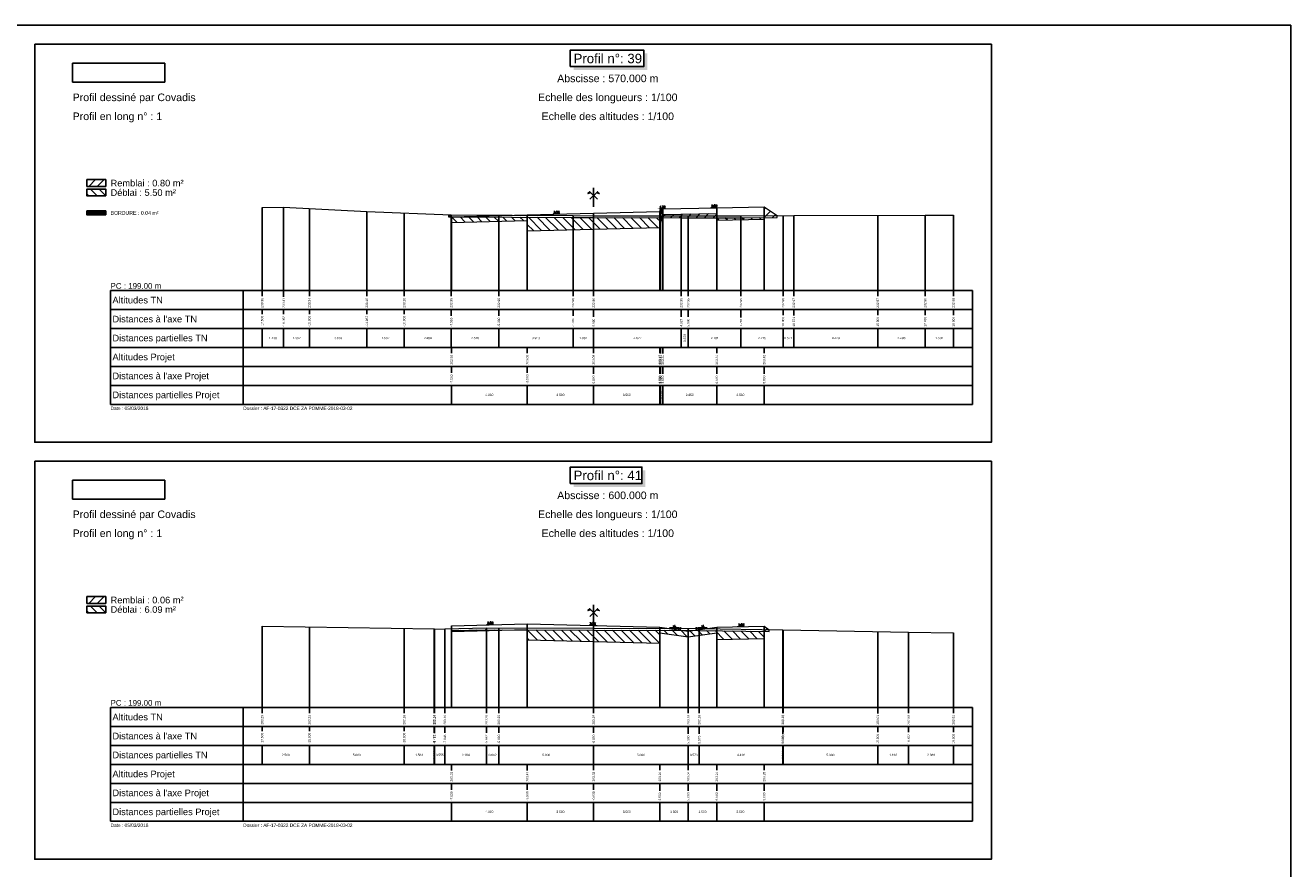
# Model space of a CAD drawing. Extents: x 1616800 to 1632437, y 2248456 to 2251974.
# Tile 388 of 399: x 1628175 to 1628843, y 2250229 to 2250674. Entities that reach past the tile are written whole.
import ezdxf
from ezdxf.enums import TextEntityAlignment as Align

# ---------------------------------------------------------------- set-up
doc = ezdxf.new("R2010")
doc.units = 0
doc.header["$LTSCALE"] = 2
doc.header["$PDMODE"] = 3
doc.header["$PDSIZE"] = 0.2
doc.layers.get('0').update_dxf_attribs({"linetype": 'CONTINUOUS'})
doc.layers.get('Defpoints').update_dxf_attribs({"linetype": 'CONTINUOUS'})
for name, color, linetype in [('Covadis - Logo - Texte noir sur fond blanc', 7, 'CONTINUOUS'), ('X-PAP-PL_PT_1_Basse', 7, 'CONTINUOUS'), ('X-PAP-PL_PT_1_Bordure_T2', 7, 'CONTINUOUS'), ('X-PAP-PL_PT_1_Construction', 7, 'CONTINUOUS'), ('X-PAP-PL_PT_1_CotationsPentes', 7, 'CONTINUOUS'), ('X-PAP-PL_PT_1_FF', 7, 'CONTINUOUS'), ('X-PAP-PL_PT_1_Hachures', 7, 'CONTINUOUS'), ('X-PAP-PL_PT_1_Logo', 7, 'CONTINUOUS'), ('X-PAP-PL_PT_1_MiseEnPage', 7, 'CONTINUOUS'), ('X-PAP-PL_PT_1_Ombrage', 7, 'CONTINUOUS'), ('X-PAP-PL_PT_1_PR', 7, 'CONTINUOUS'), ('X-PAP-PL_PT_1_Rappel', 7, 'CONTINUOUS'), ('X-PAP-PL_PT_1_Talus', 7, 'CONTINUOUS'), ('X-PAP-PL_PT_1_Textes', 7, 'CONTINUOUS'), ('X-PAP-PL_PT_1_TN', 7, 'CONTINUOUS'), ('X-PAP-PL_PT_1_TN décapé', 7, 'CONTINUOUS')]:
    doc.layers.add(name, color=color, linetype=linetype)
doc.styles.add('Arial', font='ARIALN.TTF')
doc.styles.add('ARIAL-GRAS', font='arial.ttf')
doc.styles.add('COVA_COTATION', font='txt.shx')
doc.dimstyles.new('COVA_FLECHE0', dxfattribs={"dimtxt": 1, "dimasz": 1, "dimexe": 1, "dimexo": 0.625, "dimgap": 0.3, "dimtad": 1, "dimdec": 3, "dimzin": 0, "dimdsep": 46, "dimtxsty": 'COVA_COTATION', "dimblk2": 'NONE', "dimsah": 1, "dimcen": 0.09, "dimse1": 1, "dimse2": 1, "dimclrd": 7, "dimclrt": 7, "dimadec": 0, "dimazin": 0, "dimtfac": 1, "dimtdec": 4, "dimtofl": 0, "dimtmove": 2, "dimatfit": 3, "dimfxl": 1, "dimtolj": 1, "dimtzin": 0, "dimarcsym": 0})
picture_1 = doc.add_image_def('image1.jpg', size_in_pixel=(1430, 294))

# ---------------------------------------------------------------- blocks, each defined once
blk = doc.blocks.new('CovPrTrAxe')
blk.add_line((0, 0), (0, 1))
for points in [[(0.2, 0.4), (-0.2, 0.8), (-0.3, 0.7), (-0.15, 0.75)], [(-0.2, 0.4), (0.2, 0.8), (0.3, 0.7), (0.15, 0.75)]]:
    blk.add_lwpolyline(points)
blk = doc.blocks.new('*D492')
at = {"layer": 'Defpoints', "color": 0, "transparency": 16777216}
for p in [(1628452.43, 2250574.39), (1628456.62, 2250574.79), (1628456.63, 2250574.49)]:
    blk.add_point(p, dxfattribs=at)
at = {"layer": 'X-PAP-PL_PT_1_CotationsPentes', "color": 7, "lineweight": -2, "transparency": 16777216}
blk.add_line((1628453.42, 2250574.71), (1628456.62, 2250574.79), dxfattribs=at)
at = {"layer": 'X-PAP-PL_PT_1_CotationsPentes', "color": 7, "transparency": 16777216}
blk.add_solid([(1628453.42, 2250574.88), (1628453.43, 2250574.55), (1628452.42, 2250574.69)], dxfattribs=at)
at = {"layer": 'X-PAP-PL_PT_1_CotationsPentes', "color": 7, "transparency": 16777216, "insert": (1628455, 2250575.55), "char_height": 1, "attachment_point": 5, "rotation": 1.4321, "style": 'COVA_COTATION'}
blk.add_mtext('\\A1;2.5%', dxfattribs=at)
blk = doc.blocks.new('_None')
blk = doc.blocks.new('*D493')
at = {"layer": 'Defpoints', "color": 0, "transparency": 16777216}
for p in [(1628508.33, 2250577.1), (1628512.51, 2250577.58), (1628512.53, 2250577.28)]:
    blk.add_point(p, dxfattribs=at)
at = {"layer": 'X-PAP-PL_PT_1_CotationsPentes', "color": 7, "lineweight": -2, "transparency": 16777216}
blk.add_line((1628509.32, 2250577.44), (1628512.51, 2250577.58), dxfattribs=at)
at = {"layer": 'X-PAP-PL_PT_1_CotationsPentes', "color": 7, "transparency": 16777216}
blk.add_solid([(1628509.31, 2250577.61), (1628509.32, 2250577.28), (1628508.32, 2250577.4)], dxfattribs=at)
at = {"layer": 'X-PAP-PL_PT_1_CotationsPentes', "color": 7, "transparency": 16777216, "insert": (1628510.88, 2250578.31), "char_height": 1, "attachment_point": 5, "rotation": 2.38594, "style": 'COVA_COTATION'}
blk.add_mtext('\\A1;4.2%', dxfattribs=at)
blk = doc.blocks.new('*D494')
at = {"layer": 'Defpoints', "color": 0, "transparency": 16777216}
for p in [(1628535.76, 2250577.71), (1628539.79, 2250578.09), (1628539.79, 2250577.79)]:
    blk.add_point(p, dxfattribs=at)
at = {"layer": 'X-PAP-PL_PT_1_CotationsPentes', "color": 7, "lineweight": -2, "transparency": 16777216}
blk.add_line((1628536.76, 2250578.03), (1628539.79, 2250578.09), dxfattribs=at)
at = {"layer": 'X-PAP-PL_PT_1_CotationsPentes', "color": 7, "transparency": 16777216}
blk.add_solid([(1628536.75, 2250578.2), (1628536.76, 2250577.86), (1628535.76, 2250578.01)], dxfattribs=at)
at = {"layer": 'X-PAP-PL_PT_1_CotationsPentes', "color": 7, "transparency": 16777216, "insert": (1628538.26, 2250578.86), "char_height": 1, "attachment_point": 5, "rotation": 1.14576, "style": 'COVA_COTATION'}
blk.add_mtext('\\A1;2.0%', dxfattribs=at)
blk = doc.blocks.new('*D498')
at = {"layer": 'Defpoints', "color": 0, "transparency": 16777216}
for p in [(1628417.43, 2250357.66), (1628421.62, 2250358.07), (1628421.63, 2250357.77)]:
    blk.add_point(p, dxfattribs=at)
at = {"layer": 'X-PAP-PL_PT_1_CotationsPentes', "color": 7, "lineweight": -2, "transparency": 16777216}
blk.add_line((1628418.42, 2250357.99), (1628421.62, 2250358.07), dxfattribs=at)
at = {"layer": 'X-PAP-PL_PT_1_CotationsPentes', "color": 7, "transparency": 16777216}
blk.add_solid([(1628418.42, 2250358.15), (1628418.43, 2250357.82), (1628417.42, 2250357.96)], dxfattribs=at)
at = {"layer": 'X-PAP-PL_PT_1_CotationsPentes', "color": 7, "transparency": 16777216, "insert": (1628420, 2250358.83), "char_height": 1, "attachment_point": 5, "rotation": 1.4321, "style": 'COVA_COTATION'}
blk.add_mtext('\\A1;2.5%', dxfattribs=at)
blk = doc.blocks.new('*D499')
at = {"layer": 'Defpoints', "color": 0, "transparency": 16777216}
for p in [(1628472.43, 2250357.39), (1628472.44, 2250357.69), (1628476.63, 2250357.29)]:
    blk.add_point(p, dxfattribs=at)
at = {"layer": 'X-PAP-PL_PT_1_CotationsPentes', "color": 7, "lineweight": -2, "transparency": 16777216}
blk.add_line((1628475.64, 2250357.61), (1628472.44, 2250357.69), dxfattribs=at)
at = {"layer": 'X-PAP-PL_PT_1_CotationsPentes', "color": 7, "transparency": 16777216}
blk.add_solid([(1628475.64, 2250357.78), (1628475.63, 2250357.45), (1628476.63, 2250357.59)], dxfattribs=at)
at = {"layer": 'X-PAP-PL_PT_1_CotationsPentes', "color": 7, "transparency": 16777216, "insert": (1628474.06, 2250358.45), "char_height": 1, "attachment_point": 5, "rotation": 358.5679, "style": 'COVA_COTATION'}
blk.add_mtext('\\A1;2.5%', dxfattribs=at)
blk = doc.blocks.new('*D500')
at = {"layer": 'Defpoints', "color": 0, "transparency": 16777216}
for p in [(1628550.01, 2250356.68), (1628554.04, 2250357.06), (1628554.04, 2250356.76)]:
    blk.add_point(p, dxfattribs=at)
at = {"layer": 'X-PAP-PL_PT_1_CotationsPentes', "color": 7, "lineweight": -2, "transparency": 16777216}
blk.add_line((1628551.01, 2250357), (1628554.04, 2250357.06), dxfattribs=at)
at = {"layer": 'X-PAP-PL_PT_1_CotationsPentes', "color": 7, "transparency": 16777216}
blk.add_solid([(1628551, 2250357.16), (1628551.01, 2250356.83), (1628550.01, 2250356.98)], dxfattribs=at)
at = {"layer": 'X-PAP-PL_PT_1_CotationsPentes', "color": 7, "transparency": 16777216, "insert": (1628552.51, 2250357.83), "char_height": 1, "attachment_point": 5, "rotation": 1.14576, "style": 'COVA_COTATION'}
blk.add_mtext('\\A1;2.0%', dxfattribs=at)
blk = doc.blocks.new('CovLogo')
at = {"layer": 'Covadis - Logo - Texte noir sur fond blanc'}
image = blk.add_image(picture_1, insert=(0, 0), size_in_units=(4.864, 1), dxfattribs=at)

msp = doc.modelspace()

# ---------------------------------------------------------------- hatches: boundary and pattern name
at = {"layer": 'X-PAP-PL_PT_1_Hachures'}
h = msp.add_hatch(dxfattribs=at)
h.set_pattern_fill('ANSI31', color=1, style=0)
h.set_pattern_definition([(45, (1628217.028, 2250589.071), (-2.2451, 2.2451), [])])
h.paths.add_polyline_path([(1628217.028, 2250589.0711), (1628217.028, 2250592.6451), (1628207.028, 2250592.6451), (1628207.028, 2250589.0711)])
h = msp.add_hatch(dxfattribs=at)
h.set_pattern_fill('ANSI31', color=6, angle=90, style=0)
h.set_pattern_definition([(135, (1628217.028, 2250584.071), (-2.2451, -2.2451), [])])
h.paths.add_polyline_path([(1628217.028, 2250584.0711), (1628217.028, 2250587.6499), (1628207.028, 2250587.6499), (1628207.028, 2250584.0711)])
h = msp.add_hatch(dxfattribs=at)
h.set_pattern_fill('_U', scale=0.2, angle=45.000009, style=0, pattern_type=0)
h.set_pattern_definition([(45, (1628217.028, 2250574.0711), (-0.1414214, 0.1414213), [])])
h.paths.add_polyline_path([(1628217.028, 2250574.0711), (1628217.028, 2250576.1407), (1628207.028, 2250576.1407), (1628207.028, 2250574.0711)])
h = msp.add_hatch(dxfattribs=at)
h.set_pattern_fill('ANSI31', color=1, style=0)
h.set_pattern_definition([(45, (1628398.0094, 2250574.078), (-2.245, 2.245), [])])
h.paths.add_polyline_path([(1628398.0094, 2250574.0781), (1628398.0094, 2250573.0781), (1628399.3724, 2250573.0202), (1628399.528, 2250573.0193), (1628399.528, 2250573.0657)])
h = msp.add_hatch(dxfattribs=at)
h.set_pattern_fill('ANSI31', color=6, angle=90, style=0)
h.set_pattern_definition([(135, (1628399.528, 2250573.0193), (-2.24506, -2.24506), [])])
h.paths.add_polyline_path([(1628399.528, 2250573.0193), (1628463.6604, 2250572.6507), (1628474.528, 2250572.632), (1628510.665, 2250572.5701), (1628509.528, 2250567.4157), (1628474.528, 2250566.5407), (1628439.528, 2250565.6657), (1628439.528, 2250571.0657), (1628399.528, 2250570.0657)])
h = msp.add_hatch(dxfattribs=at)
h.set_pattern_fill('_U', scale=0.2, angle=45.000009, style=0, pattern_type=0)
h.set_pattern_definition([(45.00001, (1628179.528, 2250664.0711), (-0.14142138, 0.14142133), [])])
h.paths.add_polyline_path([(1628509.828, 2250577.1657), (1628509.528, 2250575.8157), (1628509.528, 2250574.7157), (1628511.028, 2250574.7157), (1628511.028, 2250577.2157)])
h = msp.add_hatch(dxfattribs=at)
h.set_pattern_fill('ANSI31', color=1, style=0)
h.set_pattern_definition([(45, (1628510.665, 2250572.57), (-2.24506, 2.24506), [])])
h.paths.add_polyline_path([(1628510.665, 2250572.5701), (1628520.7933, 2250572.5527), (1628539.528, 2250572.5476), (1628539.528, 2250574.7857), (1628511.028, 2250574.2157)])
h = msp.add_hatch(dxfattribs=at)
h.set_pattern_fill('ANSI31', color=6, angle=90, style=0)
h.set_pattern_definition([(135, (1628539.528, 2250572.5476), (-2.24506, -2.24506), [])])
h.paths.add_polyline_path([(1628539.528, 2250572.5476), (1628552.3429, 2250572.5441), (1628564.528, 2250572.6238), (1628564.528, 2250571.7857), (1628539.528, 2250571.2857)])
h = msp.add_hatch(dxfattribs=at)
h.set_pattern_fill('ANSI31', color=1, style=0)
h.set_pattern_definition([(45, (1628564.528, 2250572.6238), (-2.2451, 2.2451), [])])
h.paths.add_polyline_path([(1628564.528, 2250572.6238), (1628571.4528, 2250572.6691), (1628571.4528, 2250573.6691), (1628564.528, 2250578.2857)])
h = msp.add_hatch(dxfattribs=at)
h.set_pattern_fill('ANSI31', color=1, style=0)
h.set_pattern_definition([(45, (1628217.028, 2250369.071), (-2.2451, 2.2451), [])])
h.paths.add_polyline_path([(1628217.028, 2250369.0711), (1628217.028, 2250372.6451), (1628207.028, 2250372.6451), (1628207.028, 2250369.0711)])
h = msp.add_hatch(dxfattribs=at)
h.set_pattern_fill('ANSI31', color=6, angle=90, style=0)
h.set_pattern_definition([(135, (1628217.028, 2250364.071), (-2.2451, -2.2451), [])])
h.paths.add_polyline_path([(1628217.028, 2250364.0711), (1628217.028, 2250367.6499), (1628207.028, 2250367.6499), (1628207.028, 2250364.0711)])
h = msp.add_hatch(dxfattribs=at)
h.set_pattern_fill('ANSI31', color=6, angle=90, style=0)
h.set_pattern_definition([(135, (1628399.528, 2250354.7376), (-2.24506, -2.24506), [])])
h.paths.add_polyline_path([(1628399.528, 2250354.7376), (1628417.9064, 2250355.0753), (1628432.6294, 2250355.0432), (1628399.528, 2250354.2157)])
h = msp.add_hatch(dxfattribs=at)
h.set_pattern_fill('ANSI31', color=1, style=0)
h.set_pattern_definition([(45, (1628432.6294, 2250355.0432), (-2.245, 2.245), [])])
h.paths.add_polyline_path([(1628432.6294, 2250355.0432), (1628439.528, 2250355.0282), (1628439.528, 2250355.2157)])
h = msp.add_hatch(dxfattribs=at)
h.set_pattern_fill('ANSI31', color=6, angle=90, style=0)
h.set_pattern_definition([(135, (1628439.528, 2250355.028), (-2.245064, -2.245064), [])])
h.paths.add_polyline_path([(1628439.528, 2250355.0282), (1628474.528, 2250354.9518), (1628530.2565, 2250354.8303), (1628564.528, 2250354.2226), (1628564.528, 2250350.4657), (1628539.528, 2250349.9657), (1628539.528, 2250353.4657), (1628524.528, 2250351.4657), (1628509.528, 2250353.4657), (1628509.528, 2250348.0657), (1628474.528, 2250348.9407), (1628439.528, 2250349.8157)])
h = msp.add_hatch(dxfattribs=at)
h.set_pattern_fill('ANSI31', color=1, style=0)
h.set_pattern_definition([(45, (1628564.528, 2250354.2226), (-2.245, 2.245), [])])
h.paths.add_polyline_path([(1628564.528, 2250354.2226), (1628567.2139, 2250354.175), (1628567.2139, 2250355.175), (1628564.528, 2250356.9657)])

# ---------------------------------------------------------------- linework, layer by layer
at = {"layer": 'X-PAP-PL_PT_1_Basse', "color": 7, "linetype": 'Continuous', "lineweight": 0, "flags": 128}
for points in [[(1628398.0094, 2250574.0781), (1628399.528, 2250573.0657), (1628399.528, 2250570.0657), (1628439.528, 2250571.0657), (1628439.528, 2250565.6657), (1628474.528, 2250566.5407), (1628509.528, 2250567.4157), (1628511.028, 2250574.2157), (1628539.528, 2250574.7857), (1628539.528, 2250571.2857), (1628564.528, 2250571.7857), (1628564.528, 2250578.2857), (1628571.4528, 2250573.6691)], [(1628399.528, 2250354.2157), (1628439.528, 2250355.2157), (1628439.528, 2250349.8157), (1628474.528, 2250348.9407), (1628509.528, 2250348.0657), (1628509.528, 2250353.4657), (1628524.528, 2250351.4657), (1628539.528, 2250353.4657), (1628539.528, 2250349.9657), (1628564.528, 2250350.4657), (1628564.528, 2250356.9657), (1628567.2139, 2250355.175)]]:
    msp.add_lwpolyline(points, dxfattribs=at)
at = {"layer": 'X-PAP-PL_PT_1_Bordure_T2', "color": 4, "linetype": 'Continuous', "lineweight": 0, "flags": 128}
msp.add_lwpolyline([(1628509.528, 2250575.8157), (1628509.528, 2250574.7157), (1628511.028, 2250574.7157), (1628511.028, 2250577.2157)], dxfattribs=at)
at = {"layer": 'X-PAP-PL_PT_1_Construction'}
for p, q in [((1628219.528, 2250534.0711), (1628674.528, 2250534.0711)), ((1628219.528, 2250534.0711), (1628219.528, 2250474.0711)), ((1628289.528, 2250534.0711), (1628289.528, 2250474.0711)), ((1628674.528, 2250474.0711), (1628674.528, 2250534.0711)), ((1628674.528, 2250524.0711), (1628219.528, 2250524.0711)), ((1628674.528, 2250514.0711), (1628219.528, 2250514.0711)), ((1628674.528, 2250504.0711), (1628219.528, 2250504.0711)), ((1628674.528, 2250494.0711), (1628219.528, 2250494.0711)), ((1628674.528, 2250484.0711), (1628219.528, 2250484.0711)), ((1628219.528, 2250474.0711), (1628674.528, 2250474.0711)), ((1628219.528, 2250314.0711), (1628674.528, 2250314.0711)), ((1628219.528, 2250314.0711), (1628219.528, 2250254.0711)), ((1628289.528, 2250314.0711), (1628289.528, 2250254.0711)), ((1628674.528, 2250254.0711), (1628674.528, 2250314.0711)), ((1628674.528, 2250304.0711), (1628219.528, 2250304.0711)), ((1628674.528, 2250294.0711), (1628219.528, 2250294.0711)), ((1628674.528, 2250284.0711), (1628219.528, 2250284.0711)), ((1628674.528, 2250274.0711), (1628219.528, 2250274.0711)), ((1628674.528, 2250264.0711), (1628219.528, 2250264.0711)), ((1628219.528, 2250254.0711), (1628674.528, 2250254.0711))]:
    msp.add_line(p, q, dxfattribs=at)
at = {"layer": 'X-PAP-PL_PT_1_Construction', "color": 95}
for p, q in [((1628299.528, 2250531.1248), (1628299.528, 2250534.0711)), ((1628310.9103, 2250530.8907), (1628310.9103, 2250534.0711)), ((1628324.528, 2250531.1175), (1628324.528, 2250534.0711)), ((1628354.8629, 2250531.1248), (1628354.8629, 2250534.0711)), ((1628374.528, 2250531.1183), (1628374.528, 2250534.0711)), ((1628399.3724, 2250531.1248), (1628399.3724, 2250534.0711)), ((1628424.528, 2250531.1248), (1628424.528, 2250534.0711)), ((1628463.6604, 2250531.1216), (1628463.6604, 2250534.0711)), ((1628474.528, 2250531.1216), (1628474.528, 2250534.0711)), ((1628520.7933, 2250531.1314), (1628520.7933, 2250534.0711)), ((1628524.528, 2250531.1314), (1628524.528, 2250534.0711)), ((1628552.3429, 2250531.1314), (1628552.3429, 2250534.0711)), ((1628574.528, 2250531.1216), (1628574.528, 2250534.0711)), ((1628580.2359, 2250531.1224), (1628580.2359, 2250534.0711)), ((1628624.528, 2250531.1224), (1628624.528, 2250534.0711)), ((1628649.5078, 2250531.1248), (1628649.5078, 2250534.0711)), ((1628664.528, 2250531.1248), (1628664.528, 2250534.0711)), ((1628299.528, 2250521.6766), (1628299.528, 2250524.0711)), ((1628310.9103, 2250521.6684), (1628310.9103, 2250524.0711)), ((1628324.528, 2250521.6766), (1628324.528, 2250524.0711)), ((1628354.8629, 2250521.6806), (1628354.8629, 2250524.0711)), ((1628374.528, 2250521.6766), (1628374.528, 2250524.0711)), ((1628399.3724, 2250520.7475), (1628399.3724, 2250524.0711)), ((1628424.528, 2250520.7442), (1628424.528, 2250524.0711)), ((1628463.6604, 2250520.7483), (1628463.6604, 2250524.0711)), ((1628474.528, 2250520.186), (1628474.528, 2250524.0711)), ((1628520.7933, 2250520.1901), (1628520.7933, 2250524.0711)), ((1628524.528, 2250520.186), (1628524.528, 2250524.0711)), ((1628552.3429, 2250519.9584), (1628552.3429, 2250524.0711)), ((1628574.528, 2250521.1183), (1628574.528, 2250524.0711)), ((1628580.2359, 2250520.8907), (1628580.2359, 2250524.0711)), ((1628624.528, 2250521.1183), (1628624.528, 2250524.0711)), ((1628649.5078, 2250521.1248), (1628649.5078, 2250524.0711)), ((1628664.528, 2250521.1183), (1628664.528, 2250524.0711)), ((1628299.528, 2250504.0711), (1628299.528, 2250514.0711)), ((1628310.9103, 2250504.0711), (1628310.9103, 2250514.0711)), ((1628324.528, 2250504.0711), (1628324.528, 2250514.0711)), ((1628354.8629, 2250504.0711), (1628354.8629, 2250514.0711)), ((1628374.528, 2250504.0711), (1628374.528, 2250514.0711)), ((1628399.3724, 2250504.0711), (1628399.3724, 2250514.0711)), ((1628424.528, 2250504.0711), (1628424.528, 2250514.0711)), ((1628463.6604, 2250504.0711), (1628463.6604, 2250514.0711)), ((1628474.528, 2250504.0711), (1628474.528, 2250514.0711)), ((1628520.7933, 2250504.0711), (1628520.7933, 2250514.0711)), ((1628524.528, 2250504.0711), (1628524.528, 2250514.0711)), ((1628552.3429, 2250504.0711), (1628552.3429, 2250514.0711)), ((1628574.528, 2250504.0711), (1628574.528, 2250514.0711)), ((1628580.2359, 2250504.0711), (1628580.2359, 2250514.0711)), ((1628624.528, 2250504.0711), (1628624.528, 2250514.0711)), ((1628649.5078, 2250504.0711), (1628649.5078, 2250514.0711)), ((1628664.528, 2250504.0711), (1628664.528, 2250514.0711)), ((1628299.528, 2250311.1248), (1628299.528, 2250314.0711)), ((1628324.528, 2250311.1314), (1628324.528, 2250314.0711)), ((1628374.528, 2250311.1248), (1628374.528, 2250314.0711)), ((1628390.3556, 2250311.1314), (1628390.3556, 2250314.0711)), ((1628390.5172, 2250311.1175), (1628390.5172, 2250314.0711)), ((1628396.0658, 2250311.1216), (1628396.0658, 2250314.0711)), ((1628417.9064, 2250311.1183), (1628417.9064, 2250314.0711)), ((1628424.528, 2250311.1183), (1628424.528, 2250314.0711)), ((1628474.528, 2250311.1248), (1628474.528, 2250314.0711)), ((1628524.528, 2250311.1248), (1628524.528, 2250314.0711)), ((1628530.2565, 2250311.1248), (1628530.2565, 2250314.0711)), ((1628574.415, 2250311.1183), (1628574.415, 2250314.0711)), ((1628574.528, 2250311.1183), (1628574.528, 2250314.0711)), ((1628624.528, 2250310.8907), (1628624.528, 2250314.0711)), ((1628640.853, 2250311.1248), (1628640.853, 2250314.0711)), ((1628664.528, 2250311.1314), (1628664.528, 2250314.0711)), ((1628299.528, 2250301.6766), (1628299.528, 2250304.0711)), ((1628324.528, 2250301.6766), (1628324.528, 2250304.0711)), ((1628374.528, 2250301.6766), (1628374.528, 2250304.0711)), ((1628390.3556, 2250300.7483), (1628390.3556, 2250304.0711)), ((1628390.5172, 2250300.5167), (1628390.5172, 2250304.0711)), ((1628396.0658, 2250300.7475), (1628396.0658, 2250304.0711)), ((1628417.9064, 2250300.736), (1628417.9064, 2250304.0711)), ((1628424.528, 2250300.7442), (1628424.528, 2250304.0711)), ((1628474.528, 2250300.7442), (1628474.528, 2250304.0711)), ((1628524.528, 2250300.186), (1628524.528, 2250304.0711)), ((1628530.2565, 2250300.1901), (1628530.2565, 2250304.0711)), ((1628574.415, 2250300.1925), (1628574.415, 2250304.0711)), ((1628574.528, 2250301.1183), (1628574.528, 2250304.0711)), ((1628624.528, 2250301.1183), (1628624.528, 2250304.0711)), ((1628640.853, 2250301.1101), (1628640.853, 2250304.0711)), ((1628664.528, 2250301.1183), (1628664.528, 2250304.0711)), ((1628299.528, 2250284.0711), (1628299.528, 2250294.0711)), ((1628324.528, 2250284.0711), (1628324.528, 2250294.0711)), ((1628374.528, 2250284.0711), (1628374.528, 2250294.0711)), ((1628390.3556, 2250284.0711), (1628390.3556, 2250294.0711)), ((1628390.5172, 2250284.0711), (1628390.5172, 2250294.0711)), ((1628396.0658, 2250284.0711), (1628396.0658, 2250294.0711)), ((1628417.9064, 2250284.0711), (1628417.9064, 2250294.0711)), ((1628424.528, 2250284.0711), (1628424.528, 2250294.0711)), ((1628474.528, 2250284.0711), (1628474.528, 2250294.0711)), ((1628524.528, 2250284.0711), (1628524.528, 2250294.0711)), ((1628530.2565, 2250284.0711), (1628530.2565, 2250294.0711)), ((1628574.415, 2250284.0711), (1628574.415, 2250294.0711)), ((1628574.528, 2250284.0711), (1628574.528, 2250294.0711)), ((1628624.528, 2250284.0711), (1628624.528, 2250294.0711)), ((1628640.853, 2250284.0711), (1628640.853, 2250294.0711)), ((1628664.528, 2250284.0711), (1628664.528, 2250294.0711))]:
    msp.add_line(p, q, dxfattribs=at)
at = {"layer": 'X-PAP-PL_PT_1_Construction', "color": 1}
for p, q in [((1628399.528, 2250501.1183), (1628399.528, 2250504.0711)), ((1628439.528, 2250501.1183), (1628439.528, 2250504.0711)), ((1628474.528, 2250501.1248), (1628474.528, 2250504.0711)), ((1628509.528, 2250501.1224), (1628509.528, 2250504.0711)), ((1628509.828, 2250500.8907), (1628509.828, 2250504.0711)), ((1628511.028, 2250500.8907), (1628511.028, 2250504.0711)), ((1628539.528, 2250501.1224), (1628539.528, 2250504.0711)), ((1628564.528, 2250501.1101), (1628564.528, 2250504.0711)), ((1628399.528, 2250490.7442), (1628399.528, 2250494.0711)), ((1628439.528, 2250490.7442), (1628439.528, 2250494.0711)), ((1628474.528, 2250490.186), (1628474.528, 2250494.0711)), ((1628509.528, 2250490.186), (1628509.528, 2250494.0711)), ((1628509.828, 2250490.186), (1628509.828, 2250494.0711)), ((1628511.028, 2250490.186), (1628511.028, 2250494.0711)), ((1628539.528, 2250490.186), (1628539.528, 2250494.0711)), ((1628564.528, 2250490.186), (1628564.528, 2250494.0711)), ((1628399.528, 2250474.0711), (1628399.528, 2250484.0711)), ((1628439.528, 2250474.0711), (1628439.528, 2250484.0711)), ((1628474.528, 2250474.0711), (1628474.528, 2250484.0711)), ((1628509.528, 2250474.0711), (1628509.528, 2250484.0711)), ((1628509.828, 2250474.0711), (1628509.828, 2250484.0711)), ((1628511.028, 2250474.0711), (1628511.028, 2250484.0711)), ((1628539.528, 2250474.0711), (1628539.528, 2250484.0711)), ((1628564.528, 2250474.0711), (1628564.528, 2250484.0711)), ((1628399.528, 2250280.8907), (1628399.528, 2250284.0711)), ((1628439.528, 2250280.8907), (1628439.528, 2250284.0711)), ((1628474.528, 2250281.1224), (1628474.528, 2250284.0711)), ((1628509.528, 2250281.1175), (1628509.528, 2250284.0711)), ((1628524.528, 2250281.1175), (1628524.528, 2250284.0711)), ((1628539.528, 2250281.1175), (1628539.528, 2250284.0711)), ((1628564.528, 2250281.1248), (1628564.528, 2250284.0711)), ((1628399.528, 2250270.7442), (1628399.528, 2250274.0711)), ((1628439.528, 2250270.7442), (1628439.528, 2250274.0711)), ((1628474.528, 2250270.7442), (1628474.528, 2250274.0711)), ((1628509.528, 2250270.186), (1628509.528, 2250274.0711)), ((1628524.528, 2250270.186), (1628524.528, 2250274.0711)), ((1628539.528, 2250270.186), (1628539.528, 2250274.0711)), ((1628564.528, 2250270.186), (1628564.528, 2250274.0711)), ((1628399.528, 2250254.0711), (1628399.528, 2250264.0711)), ((1628439.528, 2250254.0711), (1628439.528, 2250264.0711)), ((1628474.528, 2250254.0711), (1628474.528, 2250264.0711)), ((1628509.528, 2250254.0711), (1628509.528, 2250264.0711)), ((1628524.528, 2250254.0711), (1628524.528, 2250264.0711)), ((1628539.528, 2250254.0711), (1628539.528, 2250264.0711)), ((1628564.528, 2250254.0711), (1628564.528, 2250264.0711))]:
    msp.add_line(p, q, dxfattribs=at)
at = {"layer": 'X-PAP-PL_PT_1_Construction', "flags": 128}
for points in [[(1628179.528, 2250664.0711), (1628684.528, 2250664.0711), (1628684.528, 2250454.0711), (1628179.528, 2250454.0711)], [(1628179.528, 2250444.0711), (1628684.528, 2250444.0711), (1628684.528, 2250234.0711), (1628179.528, 2250234.0711)]]:
    msp.add_lwpolyline(points, close=True, dxfattribs=at)
for points in [[(1628217.028, 2250589.0711), (1628217.028, 2250592.6451), (1628207.028, 2250592.6451), (1628207.028, 2250589.0711), (1628217.028, 2250589.0711)], [(1628217.028, 2250584.0711), (1628217.028, 2250587.6499), (1628207.028, 2250587.6499), (1628207.028, 2250584.0711), (1628217.028, 2250584.0711)], [(1628217.028, 2250574.0711), (1628217.028, 2250576.1407), (1628207.028, 2250576.1407), (1628207.028, 2250574.0711), (1628217.028, 2250574.0711)], [(1628217.028, 2250369.0711), (1628217.028, 2250372.6451), (1628207.028, 2250372.6451), (1628207.028, 2250369.0711), (1628217.028, 2250369.0711)], [(1628217.028, 2250364.0711), (1628217.028, 2250367.6499), (1628207.028, 2250367.6499), (1628207.028, 2250364.0711), (1628217.028, 2250364.0711)]]:
    msp.add_lwpolyline(points, dxfattribs=at)
at = {"layer": 'X-PAP-PL_PT_1_CotationsPentes', "color": 7}
for p, q in [((1628519.528, 2250356.1017), (1628514.528, 2250356.1017)), ((1628519.528, 2250355.435), (1628519.528, 2250356.1017)), ((1628534.528, 2250356.1017), (1628529.528, 2250356.1017)), ((1628529.528, 2250356.1017), (1628529.528, 2250355.435))]:
    msp.add_line(p, q, dxfattribs=at)
at = {"layer": 'X-PAP-PL_PT_1_FF', "color": 7, "linetype": 'Continuous', "lineweight": 0, "flags": 128}
for points in [[(1628399.528, 2250573.0657), (1628399.528, 2250570.0657), (1628439.528, 2250571.0657), (1628439.528, 2250565.6657), (1628474.528, 2250566.5407), (1628509.528, 2250567.4157), (1628511.028, 2250574.2157), (1628539.528, 2250574.7857), (1628539.528, 2250571.2857), (1628564.528, 2250571.7857), (1628564.528, 2250578.2857)], [(1628399.528, 2250357.2157), (1628399.528, 2250354.2157), (1628439.528, 2250355.2157), (1628439.528, 2250349.8157), (1628474.528, 2250348.9407), (1628509.528, 2250348.0657), (1628509.528, 2250353.4657), (1628524.528, 2250351.4657), (1628539.528, 2250353.4657), (1628539.528, 2250349.9657), (1628564.528, 2250350.4657), (1628564.528, 2250356.9657)]]:
    msp.add_lwpolyline(points, dxfattribs=at)
at = {"layer": 'X-PAP-PL_PT_1_MiseEnPage', "flags": 128}
msp.add_lwpolyline([(1627654.528, 2250674.0711), (1628842.528, 2250674.0711), (1628842.528, 2249834.0711), (1627654.528, 2249834.0711)], close=True, dxfattribs=at)
at = {"layer": 'X-PAP-PL_PT_1_Ombrage', "flags": 128}
for points in [[(1628462.1685, 2250652.3033), (1628501.0417, 2250652.3033), (1628501.0417, 2250661.0128), (1628462.1685, 2250661.0128), (1628462.1685, 2250652.3033)], [(1628462.1685, 2250432.3033), (1628500.0662, 2250432.3033), (1628500.0662, 2250441.006), (1628462.1685, 2250441.006), (1628462.1685, 2250432.3033)]]:
    msp.add_lwpolyline(points, dxfattribs=at)
at = {"layer": 'X-PAP-PL_PT_1_Ombrage', "color": 7}
for points in [[(1628501.0417, 2250652.3033), (1628501.0417, 2250659.245), (1628502.8094, 2250650.5356), (1628502.8094, 2250659.245)], [(1628463.9362, 2250652.3033), (1628501.0417, 2250652.3033), (1628463.9362, 2250650.5356), (1628502.8094, 2250650.5356)], [(1628500.0662, 2250432.3033), (1628500.0662, 2250439.2382), (1628501.834, 2250430.5356), (1628501.834, 2250439.2382)], [(1628463.9362, 2250432.3033), (1628500.0662, 2250432.3033), (1628463.9362, 2250430.5356), (1628501.834, 2250430.5356)]]:
    msp.add_solid(points, dxfattribs=at)
at = {"layer": 'X-PAP-PL_PT_1_PR', "color": 7, "linetype": 'Continuous', "lineweight": 0, "flags": 128}
for points in [[(1628399.528, 2250573.0657), (1628439.528, 2250574.0657), (1628474.528, 2250574.9407), (1628509.528, 2250575.8157), (1628509.828, 2250577.1657), (1628511.028, 2250577.2157), (1628539.528, 2250577.7857), (1628564.528, 2250578.2857)], [(1628399.528, 2250357.2157), (1628439.528, 2250358.2157), (1628474.528, 2250357.3407), (1628509.528, 2250356.4657), (1628524.528, 2250354.4657), (1628539.528, 2250356.4657), (1628564.528, 2250356.9657)]]:
    msp.add_lwpolyline(points, dxfattribs=at)
at = {"layer": 'X-PAP-PL_PT_1_Rappel', "color": 95, "linetype": 'Continuous'}
for p, q in [((1628299.528, 2250534.0711), (1628299.528, 2250577.88)), ((1628310.9103, 2250534.0711), (1628310.9103, 2250578.1486)), ((1628324.528, 2250534.0711), (1628324.528, 2250577.4551)), ((1628354.8629, 2250534.0711), (1628354.8629, 2250575.9102)), ((1628374.528, 2250534.0711), (1628374.528, 2250575.0752)), ((1628399.3724, 2250534.0711), (1628399.3724, 2250574.0202)), ((1628424.528, 2250534.0711), (1628424.528, 2250573.8756)), ((1628463.6604, 2250534.0711), (1628463.6604, 2250573.6507)), ((1628474.528, 2250534.0711), (1628474.528, 2250573.632)), ((1628474.528, 2250534.0711), (1628474.528, 2250573.632)), ((1628520.7933, 2250534.0711), (1628520.7933, 2250573.5527)), ((1628524.528, 2250534.0711), (1628524.528, 2250573.5517)), ((1628552.3429, 2250534.0711), (1628552.3429, 2250573.5441)), ((1628574.528, 2250534.0711), (1628574.528, 2250573.6892)), ((1628580.2359, 2250534.0711), (1628580.2359, 2250573.7266)), ((1628624.528, 2250534.0711), (1628624.528, 2250573.814)), ((1628649.5078, 2250534.0711), (1628649.5078, 2250573.8633)), ((1628664.528, 2250534.0711), (1628664.528, 2250573.8383)), ((1628299.528, 2250314.0711), (1628299.528, 2250357.016)), ((1628324.528, 2250314.0711), (1628324.528, 2250356.6187)), ((1628374.528, 2250314.0711), (1628374.528, 2250355.824)), ((1628390.3556, 2250314.0711), (1628390.3556, 2250355.5724)), ((1628390.4355, 2250314.0711), (1628390.4355, 2250355.5714)), ((1628390.5172, 2250314.0711), (1628390.5172, 2250355.5156)), ((1628396.0658, 2250314.0711), (1628396.0658, 2250355.674)), ((1628417.9064, 2250314.0711), (1628417.9064, 2250356.0753)), ((1628424.528, 2250314.0711), (1628424.528, 2250356.0609)), ((1628474.528, 2250314.0711), (1628474.528, 2250355.9518)), ((1628474.528, 2250314.0711), (1628474.528, 2250355.9518)), ((1628524.528, 2250314.0711), (1628524.528, 2250355.8428)), ((1628530.2565, 2250314.0711), (1628530.2565, 2250355.8303)), ((1628574.415, 2250314.0711), (1628574.415, 2250355.0474)), ((1628574.528, 2250314.0711), (1628574.528, 2250355.0453)), ((1628624.528, 2250314.0711), (1628624.528, 2250354.1275)), ((1628640.853, 2250314.0711), (1628640.853, 2250353.8279)), ((1628664.528, 2250314.0711), (1628664.528, 2250353.6006))]:
    msp.add_line(p, q, dxfattribs=at)
at = {"layer": 'X-PAP-PL_PT_1_Rappel', "color": 1, "linetype": 'Continuous'}
for p, q in [((1628399.528, 2250534.0711), (1628399.528, 2250573.0657)), ((1628439.528, 2250534.0711), (1628439.528, 2250574.0657)), ((1628474.528, 2250534.0711), (1628474.528, 2250574.9407)), ((1628509.528, 2250534.0711), (1628509.528, 2250575.8157)), ((1628509.828, 2250534.0711), (1628509.828, 2250577.1657)), ((1628511.028, 2250534.0711), (1628511.028, 2250577.2157)), ((1628539.528, 2250534.0711), (1628539.528, 2250577.7857)), ((1628564.528, 2250534.0711), (1628564.528, 2250578.2857)), ((1628399.528, 2250314.0711), (1628399.528, 2250357.2157)), ((1628439.528, 2250314.0711), (1628439.528, 2250358.2157)), ((1628474.528, 2250314.0711), (1628474.528, 2250357.3407)), ((1628509.528, 2250314.0711), (1628509.528, 2250356.4657)), ((1628524.528, 2250314.0711), (1628524.528, 2250354.4657)), ((1628539.528, 2250314.0711), (1628539.528, 2250356.4657)), ((1628564.528, 2250314.0711), (1628564.528, 2250356.9657))]:
    msp.add_line(p, q, dxfattribs=at)
at = {"layer": 'X-PAP-PL_PT_1_Talus', "color": 7, "linetype": 'Continuous', "lineweight": 0, "flags": 128}
for points in [[(1628398.0094, 2250574.0781), (1628399.528, 2250573.0657)], [(1628564.528, 2250578.2857), (1628571.4528, 2250573.6691)], [(1628564.528, 2250356.9657), (1628567.2139, 2250355.175)]]:
    msp.add_lwpolyline(points, dxfattribs=at)
at = {"layer": 'X-PAP-PL_PT_1_TN', "color": 95, "linetype": 'Continuous', "lineweight": 0, "flags": 128}
for points in [[(1628299.528, 2250577.88), (1628310.9103, 2250578.1486), (1628354.8629, 2250575.9102), (1628399.3724, 2250574.0202), (1628463.6604, 2250573.6507), (1628474.528, 2250573.632), (1628474.528, 2250573.632), (1628520.7933, 2250573.5527), (1628552.3429, 2250573.5441), (1628580.2359, 2250573.7266), (1628649.5078, 2250573.8633), (1628664.528, 2250573.8383)], [(1628299.528, 2250357.016), (1628390.3556, 2250355.5724), (1628390.4355, 2250355.5714), (1628390.5172, 2250355.5156), (1628396.0658, 2250355.674), (1628417.9064, 2250356.0753), (1628474.528, 2250355.9518), (1628474.528, 2250355.9518), (1628530.2565, 2250355.8303), (1628574.415, 2250355.0474), (1628640.853, 2250353.8279), (1628664.528, 2250353.6006)]]:
    msp.add_lwpolyline(points, dxfattribs=at)
at = {"layer": 'X-PAP-PL_PT_1_TN décapé', "color": 9, "linetype": 'Continuous', "lineweight": 0, "flags": 128}
for points in [[(1628398.0094, 2250574.0781), (1628398.0094, 2250573.0781), (1628399.3724, 2250573.0202), (1628463.6604, 2250572.6507), (1628474.528, 2250572.632), (1628474.528, 2250572.632), (1628520.7933, 2250572.5527), (1628552.3429, 2250572.5441), (1628571.4528, 2250572.6691), (1628571.4528, 2250573.6691)], [(1628399.528, 2250355.7376), (1628399.528, 2250354.7376), (1628417.9064, 2250355.0753), (1628474.528, 2250354.9518), (1628474.528, 2250354.9518), (1628530.2565, 2250354.8303), (1628567.2139, 2250354.175), (1628567.2139, 2250355.175)]]:
    msp.add_lwpolyline(points, dxfattribs=at)

# ---------------------------------------------------------------- block references
at = {"layer": 'X-PAP-PL_PT_1_Construction', "xscale": 10, "yscale": 10}
for p in [(1628474.528, 2250578.2857), (1628474.528, 2250358.2157)]:
    msp.add_blockref('CovPrTrAxe', p, dxfattribs=at)
at = {"layer": 'X-PAP-PL_PT_1_Logo', "xscale": 10, "yscale": 10}
for p in [(1628199.528, 2250644.0711), (1628199.528, 2250424.0711)]:
    msp.add_blockref('CovLogo', p, dxfattribs=at)

# ---------------------------------------------------------------- texts
at = {"layer": 'X-PAP-PL_PT_1_CotationsPentes', "color": 7, "style": 'COVA_COTATION'}
for p in [(1628517.028, 2250356.4017), (1628532.028, 2250356.4017)]:
    msp.add_text('15', height=1, dxfattribs=at).set_placement(p, align=Align.CENTER)
msp.add_text('2', height=1, dxfattribs=at).set_placement((1628519.828, 2250355.7683), align=Align.MIDDLE_LEFT)
msp.add_text('2', height=1, dxfattribs=at).set_placement((1628529.228, 2250355.7683), align=Align.MIDDLE_RIGHT)
at = {"layer": 'X-PAP-PL_PT_1_Textes', "color": 7, "style": 'ARIAL-GRAS'}
for s, height, p in [('Profil n°: 39', 5, (1628482.028, 2250654.0711)), ('Abscisse : 570.000 m', 4, (1628482.028, 2250644.0711)), ('Echelle des longueurs : 1/100', 4, (1628482.028, 2250634.0711)), ('Echelle des altitudes : 1/100', 4, (1628482.028, 2250624.0711)), ('Profil n°: 41', 5, (1628482.028, 2250434.0711)), ('Abscisse : 600.000 m', 4, (1628482.028, 2250424.0711)), ('Echelle des longueurs : 1/100', 4, (1628482.028, 2250414.0711)), ('Echelle des altitudes : 1/100', 4, (1628482.028, 2250404.0711))]:
    msp.add_text(s, height=height, dxfattribs=at).set_placement(p, align=Align.CENTER)
at = {"layer": 'X-PAP-PL_PT_1_Textes', "color": 7}
for s, height, style, p in [('Profil dessiné par Covadis', 4, 'ARIAL-GRAS', (1628199.528, 2250634.0711)), ('Profil en long n° : 1', 4, 'ARIAL-GRAS', (1628199.528, 2250624.0711)), ('Remblai : 0.80 m²', 3.5, 'ARIAL-GRAS', (1628219.528, 2250589.0711)), ('Déblai : 5.50 m²', 3.5, 'ARIAL-GRAS', (1628219.528, 2250584.0711)), ('BORDURE : 0.04 m²', 2, 'Arial', (1628219.528, 2250574.0711)), ('PC : 199.00 m', 3, 'ARIAL-GRAS', (1628219.528, 2250535.0711)), ('Date : 05/03/2018', 1.8, 'ARIAL-GRAS', (1628219.528, 2250471.0711)), ('Dossier : AF-17-0322 DCE ZA POMME-2018-03-02', 1.8, 'ARIAL-GRAS', (1628289.528, 2250471.0711)), ('Profil dessiné par Covadis', 4, 'ARIAL-GRAS', (1628199.528, 2250414.0711)), ('Profil en long n° : 1', 4, 'ARIAL-GRAS', (1628199.528, 2250404.0711)), ('Remblai : 0.06 m²', 3.5, 'ARIAL-GRAS', (1628219.528, 2250369.0711)), ('Déblai : 6.09 m²', 3.5, 'ARIAL-GRAS', (1628219.528, 2250364.0711)), ('PC : 199.00 m', 3, 'ARIAL-GRAS', (1628219.528, 2250315.0711)), ('Date : 05/03/2018', 1.8, 'ARIAL-GRAS', (1628219.528, 2250251.0711)), ('Dossier : AF-17-0322 DCE ZA POMME-2018-03-02', 1.8, 'ARIAL-GRAS', (1628289.528, 2250251.0711))]:
    msp.add_text(s, height=height, dxfattribs=dict(at, style=style)).set_placement(p)
at = {"layer": 'X-PAP-PL_PT_1_Textes', "color": 95, "style": 'ARIAL-GRAS'}
for s, p in [('Altitudes TN', (1628220.528, 2250527.3211)), ("Distances à l'axe TN", (1628220.528, 2250517.3211)), ('Distances partielles TN', (1628220.528, 2250507.3211)), ('Altitudes TN', (1628220.528, 2250307.3211)), ("Distances à l'axe TN", (1628220.528, 2250297.3211)), ('Distances partielles TN', (1628220.528, 2250287.3211))]:
    msp.add_text(s, height=3.5, dxfattribs=at).set_placement(p)
at = {"layer": 'X-PAP-PL_PT_1_Textes', "color": 7, "style": 'ARIAL-GRAS'}
for s, p in [('203.38', (1628299.528, 2250525.0711)), ('203.41', (1628310.9103, 2250525.0711)), ('203.34', (1628324.528, 2250525.0711)), ('203.18', (1628354.8629, 2250525.0711)), ('203.10', (1628374.528, 2250525.0711)), ('202.99', (1628399.3724, 2250525.0711)), ('202.98', (1628424.528, 2250525.0711)), ('202.96', (1628463.6604, 2250525.0711)), ('202.96', (1628474.528, 2250525.0711)), ('202.95', (1628520.7933, 2250525.0711)), ('202.95', (1628524.528, 2250525.0711)), ('202.95', (1628552.3429, 2250525.0711)), ('202.96', (1628574.528, 2250525.0711)), ('202.97', (1628580.2359, 2250525.0711)), ('202.97', (1628624.528, 2250525.0711)), ('202.98', (1628649.5078, 2250525.0711)), ('202.98', (1628664.528, 2250525.0711)), ('-17.500', (1628299.528, 2250515.0711)), ('-16.362', (1628310.9103, 2250515.0711)), ('-15.000', (1628324.528, 2250515.0711)), ('-11.967', (1628354.8629, 2250515.0711)), ('-10.000', (1628374.528, 2250515.0711)), ('-7.516', (1628399.3724, 2250515.0711)), ('-5.000', (1628424.528, 2250515.0711)), ('-1.087', (1628463.6604, 2250515.0711)), ('0.000', (1628474.528, 2250515.0711)), ('4.627', (1628520.7933, 2250515.0711)), ('5.000', (1628524.528, 2250515.0711)), ('7.781', (1628552.3429, 2250515.0711)), ('10.000', (1628574.528, 2250515.0711)), ('10.571', (1628580.2359, 2250515.0711)), ('15.000', (1628624.528, 2250515.0711)), ('17.498', (1628649.5078, 2250515.0711)), ('19.000', (1628664.528, 2250515.0711)), ('202.90', (1628399.528, 2250495.0711)), ('203.00', (1628439.528, 2250495.0711)), ('203.09', (1628474.528, 2250495.0711)), ('203.17', (1628509.528, 2250495.0711)), ('203.31', (1628509.828, 2250495.0711)), ('203.31', (1628511.028, 2250495.0711)), ('203.37', (1628539.528, 2250495.0711)), ('203.42', (1628564.528, 2250495.0711)), ('-7.500', (1628399.528, 2250485.0711)), ('-3.500', (1628439.528, 2250485.0711)), ('0.000', (1628474.528, 2250485.0711)), ('3.500', (1628509.528, 2250485.0711)), ('3.530', (1628509.828, 2250485.0711)), ('3.650', (1628511.028, 2250485.0711)), ('6.500', (1628539.528, 2250485.0711)), ('9.000', (1628564.528, 2250485.0711)), ('203.29', (1628299.528, 2250305.0711)), ('203.25', (1628324.528, 2250305.0711)), ('203.18', (1628374.528, 2250305.0711)), ('203.15', (1628390.3556, 2250305.0711)), ('203.14', (1628390.5172, 2250305.0711)), ('203.16', (1628396.0658, 2250305.0711)), ('203.20', (1628417.9064, 2250305.0711)), ('203.20', (1628424.528, 2250305.0711)), ('203.19', (1628474.528, 2250305.0711)), ('203.18', (1628524.528, 2250305.0711)), ('203.18', (1628530.2565, 2250305.0711)), ('203.10', (1628574.415, 2250305.0711)), ('203.10', (1628574.528, 2250305.0711)), ('203.01', (1628624.528, 2250305.0711)), ('202.98', (1628640.853, 2250305.0711)), ('202.95', (1628664.528, 2250305.0711)), ('-17.500', (1628299.528, 2250295.0711)), ('-15.000', (1628324.528, 2250295.0711)), ('-10.000', (1628374.528, 2250295.0711)), ('-8.417', (1628390.3556, 2250295.0711)), ('-8.401', (1628390.5172, 2250295.0711)), ('-7.846', (1628396.0658, 2250295.0711)), ('-5.662', (1628417.9064, 2250295.0711)), ('-5.000', (1628424.528, 2250295.0711)), ('-0.000', (1628474.528, 2250295.0711)), ('5.000', (1628524.528, 2250295.0711)), ('5.573', (1628530.2565, 2250295.0711)), ('9.989', (1628574.415, 2250295.0711)), ('10.000', (1628574.528, 2250295.0711)), ('15.000', (1628624.528, 2250295.0711)), ('16.632', (1628640.853, 2250295.0711)), ('19.000', (1628664.528, 2250295.0711)), ('203.31', (1628399.528, 2250275.0711)), ('203.41', (1628439.528, 2250275.0711)), ('203.33', (1628474.528, 2250275.0711)), ('203.24', (1628509.528, 2250275.0711)), ('203.04', (1628524.528, 2250275.0711)), ('203.24', (1628539.528, 2250275.0711)), ('203.29', (1628564.528, 2250275.0711)), ('-7.500', (1628399.528, 2250265.0711)), ('-3.500', (1628439.528, 2250265.0711)), ('-0.000', (1628474.528, 2250265.0711)), ('3.500', (1628509.528, 2250265.0711)), ('5.000', (1628524.528, 2250265.0711)), ('6.500', (1628539.528, 2250265.0711)), ('9.000', (1628564.528, 2250265.0711))]:
    msp.add_text(s, height=1.2, rotation=90, dxfattribs=at).set_placement(p, align=Align.MIDDLE_LEFT)
for s, p in [('1.138', (1628305.2191, 2250509.0711)), ('1.362', (1628317.7191, 2250509.0711)), ('3.033', (1628339.6954, 2250509.0711)), ('1.967', (1628364.6954, 2250509.0711)), ('2.484', (1628386.9502, 2250509.0711)), ('2.516', (1628411.9502, 2250509.0711)), ('3.913', (1628444.0942, 2250509.0711)), ('1.087', (1628469.0942, 2250509.0711)), ('4.627', (1628497.6606, 2250509.0711)), ('2.781', (1628538.4354, 2250509.0711)), ('2.219', (1628563.4354, 2250509.0711)), ('0.571', (1628577.382, 2250509.0711)), ('4.429', (1628602.382, 2250509.0711)), ('2.498', (1628637.0179, 2250509.0711)), ('1.502', (1628657.0179, 2250509.0711)), ('4.000', (1628419.528, 2250479.0711)), ('3.500', (1628457.028, 2250479.0711)), ('3.500', (1628492.028, 2250479.0711)), ('2.850', (1628525.278, 2250479.0711)), ('2.500', (1628552.028, 2250479.0711)), ('2.500', (1628312.028, 2250289.0711)), ('5.000', (1628349.528, 2250289.0711)), ('1.583', (1628382.4418, 2250289.0711)), ('0.555', (1628393.2915, 2250289.0711)), ('2.184', (1628406.9861, 2250289.0711)), ('0.662', (1628421.2172, 2250289.0711)), ('5.000', (1628449.528, 2250289.0711)), ('5.000', (1628499.528, 2250289.0711)), ('0.573', (1628527.3923, 2250289.0711)), ('4.416', (1628552.3357, 2250289.0711)), ('5.000', (1628599.528, 2250289.0711)), ('1.632', (1628632.6905, 2250289.0711)), ('2.368', (1628652.6905, 2250289.0711)), ('4.000', (1628419.528, 2250259.0711)), ('3.500', (1628457.028, 2250259.0711)), ('3.500', (1628492.028, 2250259.0711)), ('1.500', (1628517.028, 2250259.0711)), ('1.500', (1628532.028, 2250259.0711)), ('2.500', (1628552.028, 2250259.0711))]:
    msp.add_text(s, height=1.2, dxfattribs=at).set_placement(p, align=Align.MIDDLE_CENTER)
for s, p in [('0.373', (1628522.6606, 2250509.0711)), ('0.030', (1628509.678, 2250479.0711)), ('0.120', (1628510.428, 2250479.0711)), ('0.016', (1628390.4364, 2250289.0711)), ('0.011', (1628574.4715, 2250289.0711))]:
    msp.add_text(s, height=1.2, rotation=90, dxfattribs=at).set_placement(p, align=Align.MIDDLE_CENTER)
at = {"layer": 'X-PAP-PL_PT_1_Textes', "color": 1, "style": 'ARIAL-GRAS'}
for s, p in [('Altitudes Projet', (1628220.528, 2250497.3211)), ("Distances à l'axe Projet", (1628220.528, 2250487.3211)), ('Distances partielles Projet', (1628220.528, 2250477.3211)), ('Altitudes Projet', (1628220.528, 2250277.3211)), ("Distances à l'axe Projet", (1628220.528, 2250267.3211)), ('Distances partielles Projet', (1628220.528, 2250257.3211))]:
    msp.add_text(s, height=3.5, dxfattribs=at).set_placement(p)

# ---------------------------------------------------------------- dimensions: what is measured, and where the dimension line sits
at = {"layer": 'X-PAP-PL_PT_1_CotationsPentes'}
for p1, p2, distance, text, picture, middle in [((1628508.3298, 2250577.1032), (1628512.5262, 2250577.2781), 0.3, '4.2%', '*D493', (1628510.8818, 2250578.3105)), ((1628535.7617, 2250577.7103), (1628539.7943, 2250577.791), 0.3, '2.0%', '*D494', (1628538.2559, 2250578.8604)), ((1628452.4286, 2250574.3882), (1628456.6273, 2250574.4931), 0.3, '2.5%', '*D492', (1628455.0003, 2250575.5528)), ((1628417.4286, 2250357.6632), (1628421.6273, 2250357.7681), 0.3, '2.5%', '*D498', (1628420.0003, 2250358.8278)), ((1628476.6273, 2250357.2882), (1628472.4286, 2250357.3931), -0.3, '2.5%', '*D499', (1628474.0556, 2250358.4528)), ((1628550.0117, 2250356.6753), (1628554.0443, 2250356.756), 0.3, '2.0%', '*D500', (1628552.5059, 2250357.8254))]:
    dim = msp.add_aligned_dim(p1=p1, p2=p2, distance=distance, text=text, dimstyle='COVA_FLECHE0', dxfattribs=at)
    dim.commit()
    dim.dimension.update_dxf_attribs({"geometry": picture, "text_midpoint": middle})

doc.saveas('drawing.dxf')
